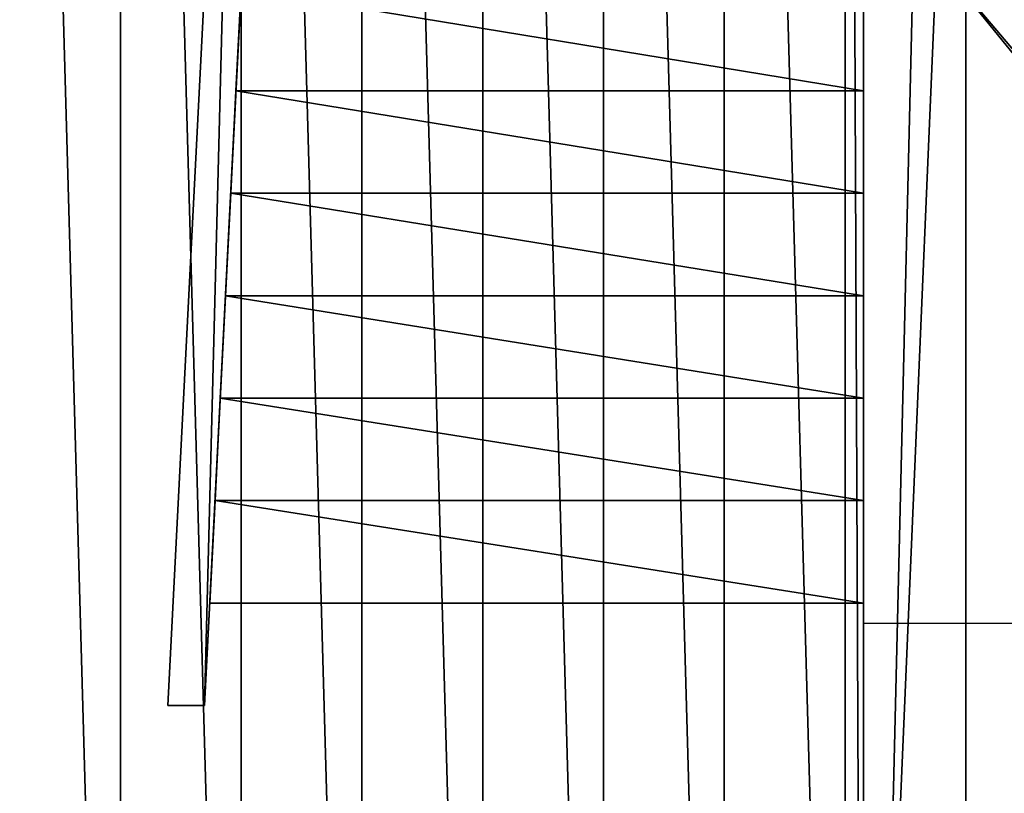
# Model space of a CAD drawing. Extents: x 22936 to 50368, y -4877 to 31080.
# Tile 417 of 601: x 46471 to 46740, y 4373 to 4584. Entities that reach past the tile are written whole.
import ezdxf

# ---------------------------------------------------------------- set-up
doc = ezdxf.new("R2010")
doc.units = 0
for name, color, linetype in [('01_GROS_OEUVRE', 251, 'CONTINUOUS'), ('03_COUVERTURE_BARDAGE', 44, 'CONTINUOUS'), ('07_MOBILIER', 72, 'CONTINUOUS'), ('08_AMENAGEMENTS_EXTERIEURS', 253, 'CONTINUOUS')]:
    doc.layers.add(name, color=color, linetype=linetype)

# ---------------------------------------------------------------- blocks, each defined once
blk = doc.blocks.new('GROUPER_8')
at = {"layer": '07_MOBILIER', "color": 7}
for p, q in [((310, 0), (330, 392)), ((310, 0, 430), (330, 392, 430)), ((340, 392), (320, 0)), ((340, 392, 430), (320, 0, 430)), ((328.57, 168, 96), (330, 196, 96)), ((328.57, 168, 93), (330, 196, 93)), ((500, 196, 96), (500, 168, 96)), ((500, 196, 93), (500, 168, 93)), ((327.14, 140, 77), (328.57, 168, 77)), ((327.14, 140, 80), (328.57, 168, 80)), ((328.57, 168, 96), (500, 168, 96)), ((328.57, 168, 80), (500, 168, 80)), ((328.57, 168, 77), (328.57, 168, 80)), ((328.57, 168, 77), (500, 168, 77)), ((328.57, 168, 93), (328.57, 168, 96)), ((328.57, 168, 93), (500, 168, 93)), ((500, 168, 77), (500, 168, 80)), ((500, 168, 93), (500, 168, 96)), ((500, 168, 80), (500, 140, 80)), ((500, 168, 77), (500, 140, 77)), ((325.71, 112, 64), (327.14, 140, 64)), ((325.71, 112, 61), (327.14, 140, 61)), ((500, 140, 64), (327.14, 140, 64)), ((327.14, 140, 77), (500, 140, 77)), ((327.14, 140, 77), (327.14, 140, 80)), ((500, 140, 80), (327.14, 140, 80)), ((327.14, 140, 61), (327.14, 140, 64)), ((327.14, 140, 61), (500, 140, 61)), ((500, 140, 64), (500, 112, 64)), ((500, 140, 77), (500, 140, 80)), ((500, 140, 61), (500, 140, 64)), ((500, 140, 61), (500, 112, 61)), ((324.29, 84, 48), (325.71, 112, 48)), ((324.29, 84, 45), (325.71, 112, 45)), ((325.71, 112, 64), (500, 112, 64)), ((325.71, 112, 61), (500, 112, 61)), ((325.71, 112, 61), (325.71, 112, 64)), ((325.71, 112, 45), (325.71, 112, 48)), ((325.71, 112, 45), (500, 112, 45)), ((325.71, 112, 48), (500, 112, 48)), ((500, 112, 61), (500, 112, 64)), ((500, 112, 48), (500, 84, 48)), ((500, 112, 45), (500, 84, 45)), ((500, 112, 45), (500, 112, 48)), ((322.86, 56, 29), (324.29, 84, 29)), ((322.86, 56, 32), (324.29, 84, 32)), ((324.29, 84, 45), (500, 84, 45)), ((324.29, 84, 45), (324.29, 84, 48)), ((500, 84, 48), (324.29, 84, 48)), ((324.29, 84, 29), (500, 84, 29)), ((324.29, 84, 29), (324.29, 84, 32)), ((500, 84, 32), (324.29, 84, 32)), ((500, 84, 45), (500, 84, 48)), ((500, 84, 32), (500, 56, 32)), ((500, 84, 29), (500, 84, 32)), ((500, 84, 29), (500, 56, 29)), ((321.43, 28, 16), (322.86, 56, 16)), ((321.43, 28, 13), (322.86, 56, 13)), ((322.86, 56, 29), (500, 56, 29)), ((322.86, 56, 16), (500, 56, 16)), ((322.86, 56, 13), (322.86, 56, 16)), ((322.86, 56, 13), (500, 56, 13)), ((322.86, 56, 32), (500, 56, 32)), ((322.86, 56, 29), (322.86, 56, 32)), ((500, 56, 16), (500, 28, 16)), ((500, 56, 29), (500, 56, 32)), ((500, 56, 13), (500, 56, 16)), ((500, 56, 13), (500, 28, 13)), ((500, 28, 16), (321.43, 28, 16)), ((321.43, 28, 13), (321.43, 28, 16)), ((500, 28, 13), (321.43, 28, 13)), ((500, 28, 13), (500, 28, 16)), ((320, 0), (310, 0)), ((320, 0, 430), (310, 0, 430)), ((310, 0, 430), (310, 0)), ((320, 0, 430), (320, 0))]:
    blk.add_line(p, q, dxfattribs=at)
mesh = blk.add_polyface(dxfattribs=at)
corners = [(320, 0, 430), (330, 392, 430), (310, 0, 430), (340, 392, 430), (311.89, 594.84, 430), (0, 604.8, 430), (0, 594.84, 430), (321, 604.8, 430)]
mesh.append_faces([[corners[k] for k in face] for face in [(0, 1, 2), (4, 5, 6)]], dxfattribs={"vtx0": -1, "color": 7})
mesh.append_faces([[corners[k] for k in face] for face in [(5, 4, 7), (7, 1, 3)]], dxfattribs={"vtx0": -1, "vtx1": -1, "color": 7})
mesh.append_faces([[corners[k] for k in face] for face in [(1, 0, 3), (7, 4, 1)]], dxfattribs={"vtx0": -1, "vtx2": -1, "color": 7})
mesh = blk.add_polyface(dxfattribs=at)
corners = [(321, 604.8), (330, 392), (311, 604.8), (340, 392), (320, 0), (310, 0)]
mesh.append_faces([[corners[k] for k in face] for face in [(0, 1, 2), (1, 4, 5)]], dxfattribs={"vtx0": -1, "color": 7})
mesh.append_faces([[corners[k] for k in face] for face in [(4, 1, 3)]], dxfattribs={"vtx0": -1, "vtx1": -1, "color": 7})
mesh.append_faces([[corners[k] for k in face] for face in [(1, 0, 3)]], dxfattribs={"vtx0": -1, "vtx2": -1, "color": 7})
mesh = blk.add_polyface(dxfattribs=at)
corners = [(330, 392, 430), (310, 0), (310, 0, 430), (330, 392)]
mesh.append_faces([[corners[k] for k in face] for face in [(0, 1, 2), (1, 0, 3)]], dxfattribs={"vtx0": -1, "color": 7})
mesh = blk.add_polyface(dxfattribs=at)
corners = [(320, 0, 430), (338.57, 364, 208), (340, 392, 430), (338.57, 364, 205), (340, 392, 208), (340, 392, 221), (340, 392, 224), (340, 392), (320, 0), (340, 392, 205)]
mesh.append_faces([[corners[k] for k in face] for face in [(2, 5, 6), (7, 0, 8), (3, 7, 9)]], dxfattribs={"vtx0": -1, "color": 7})
mesh.append_faces([[corners[k] for k in face] for face in [(0, 1, 2), (1, 0, 3)]], dxfattribs={"vtx0": -1, "vtx1": -1, "color": 7})
mesh.append_faces([[corners[k] for k in face] for face in [(0, 7, 3)]], dxfattribs={"vtx0": -1, "vtx1": -1, "vtx2": -1, "color": 7})
mesh.append_faces([[corners[k] for k in face] for face in [(2, 1, 4), (2, 4, 5)]], dxfattribs={"vtx0": -1, "vtx2": -1, "color": 7})
mesh = blk.add_polyface(dxfattribs=at)
corners = [(330, 196, 96), (500, 168, 96), (328.57, 168, 96), (500, 196, 96)]
mesh.append_faces([[corners[k] for k in face] for face in [(0, 1, 2), (1, 0, 3)]], dxfattribs={"vtx0": -1, "color": 7})
mesh = blk.add_polyface(dxfattribs=at)
corners = [(330, 196, 93), (328.57, 168, 96), (328.57, 168, 93), (330, 196, 96)]
mesh.append_faces([[corners[k] for k in face] for face in [(0, 1, 2), (1, 0, 3)]], dxfattribs={"vtx0": -1, "color": 7})
mesh = blk.add_polyface(dxfattribs=at)
corners = [(500, 168, 93), (330, 196, 93), (328.57, 168, 93), (500, 196, 93)]
mesh.append_faces([[corners[k] for k in face] for face in [(0, 1, 2), (1, 0, 3)]], dxfattribs={"vtx0": -1, "color": 7})
mesh = blk.add_polyface(dxfattribs=at)
corners = [(500, 196, 96), (500, 168, 93), (500, 168, 96), (500, 196, 93)]
mesh.append_faces([[corners[k] for k in face] for face in [(0, 1, 2), (1, 0, 3)]], dxfattribs={"vtx0": -1, "color": 7})
mesh = blk.add_polyface(dxfattribs=at)
corners = [(328.57, 168, 77), (327.14, 140, 80), (327.14, 140, 77), (328.57, 168, 80)]
mesh.append_faces([[corners[k] for k in face] for face in [(0, 1, 2), (1, 0, 3)]], dxfattribs={"vtx0": -1, "color": 7})
mesh = blk.add_polyface(dxfattribs=at)
corners = [(328.57, 168, 80), (500, 140, 80), (327.14, 140, 80), (500, 168, 80)]
mesh.append_faces([[corners[k] for k in face] for face in [(0, 1, 2), (1, 0, 3)]], dxfattribs={"vtx0": -1, "color": 7})
mesh = blk.add_polyface(dxfattribs=at)
corners = [(500, 140, 77), (328.57, 168, 77), (327.14, 140, 77), (500, 168, 77)]
mesh.append_faces([[corners[k] for k in face] for face in [(0, 1, 2), (1, 0, 3)]], dxfattribs={"vtx0": -1, "color": 7})
mesh = blk.add_polyface(dxfattribs=at)
corners = [(500, 168, 77), (328.57, 168, 80), (328.57, 168, 77), (500, 168, 80)]
mesh.append_faces([[corners[k] for k in face] for face in [(0, 1, 2), (1, 0, 3)]], dxfattribs={"vtx0": -1, "color": 7})
mesh = blk.add_polyface(dxfattribs=at)
corners = [(328.57, 168, 96), (500, 168, 93), (328.57, 168, 93), (500, 168, 96)]
mesh.append_faces([[corners[k] for k in face] for face in [(0, 1, 2), (1, 0, 3)]], dxfattribs={"vtx0": -1, "color": 7})
mesh = blk.add_polyface(dxfattribs=at)
corners = [(328.57, 168, 80), (500, 168, 77), (328.57, 168, 77), (500, 168, 80)]
mesh.append_faces([[corners[k] for k in face] for face in [(0, 1, 2), (1, 0, 3)]], dxfattribs={"vtx0": -1, "color": 7})
mesh = blk.add_polyface(dxfattribs=at)
corners = [(500, 168, 80), (500, 140, 77), (500, 140, 80), (500, 168, 77)]
mesh.append_faces([[corners[k] for k in face] for face in [(0, 1, 2), (1, 0, 3)]], dxfattribs={"vtx0": -1, "color": 7})
mesh = blk.add_polyface(dxfattribs=at)
corners = [(327.14, 140, 64), (500, 112, 64), (325.71, 112, 64), (500, 140, 64)]
mesh.append_faces([[corners[k] for k in face] for face in [(0, 1, 2), (1, 0, 3)]], dxfattribs={"vtx0": -1, "color": 7})
mesh = blk.add_polyface(dxfattribs=at)
corners = [(327.14, 140, 61), (325.71, 112, 64), (325.71, 112, 61), (327.14, 140, 64)]
mesh.append_faces([[corners[k] for k in face] for face in [(0, 1, 2), (1, 0, 3)]], dxfattribs={"vtx0": -1, "color": 7})
mesh = blk.add_polyface(dxfattribs=at)
corners = [(500, 112, 61), (327.14, 140, 61), (325.71, 112, 61), (500, 140, 61)]
mesh.append_faces([[corners[k] for k in face] for face in [(0, 1, 2), (1, 0, 3)]], dxfattribs={"vtx0": -1, "color": 7})
mesh = blk.add_polyface(dxfattribs=at)
corners = [(327.14, 140, 80), (500, 140, 77), (327.14, 140, 77), (500, 140, 80)]
mesh.append_faces([[corners[k] for k in face] for face in [(0, 1, 2), (1, 0, 3)]], dxfattribs={"vtx0": -1, "color": 7})
mesh = blk.add_polyface(dxfattribs=at)
corners = [(500, 140, 61), (327.14, 140, 64), (327.14, 140, 61), (500, 140, 64)]
mesh.append_faces([[corners[k] for k in face] for face in [(0, 1, 2), (1, 0, 3)]], dxfattribs={"vtx0": -1, "color": 7})
mesh = blk.add_polyface(dxfattribs=at)
corners = [(327.14, 140, 64), (500, 140, 61), (327.14, 140, 61), (500, 140, 64)]
mesh.append_faces([[corners[k] for k in face] for face in [(0, 1, 2), (1, 0, 3)]], dxfattribs={"vtx0": -1, "color": 7})
mesh = blk.add_polyface(dxfattribs=at)
corners = [(500, 140, 64), (500, 112, 61), (500, 112, 64), (500, 140, 61)]
mesh.append_faces([[corners[k] for k in face] for face in [(0, 1, 2), (1, 0, 3)]], dxfattribs={"vtx0": -1, "color": 7})
mesh = blk.add_polyface(dxfattribs=at)
corners = [(325.71, 112, 45), (324.29, 84, 48), (324.29, 84, 45), (325.71, 112, 48)]
mesh.append_faces([[corners[k] for k in face] for face in [(0, 1, 2), (1, 0, 3)]], dxfattribs={"vtx0": -1, "color": 7})
mesh = blk.add_polyface(dxfattribs=at)
corners = [(500, 84, 45), (325.71, 112, 45), (324.29, 84, 45), (500, 112, 45)]
mesh.append_faces([[corners[k] for k in face] for face in [(0, 1, 2), (1, 0, 3)]], dxfattribs={"vtx0": -1, "color": 7})
mesh = blk.add_polyface(dxfattribs=at)
corners = [(325.71, 112, 48), (500, 84, 48), (324.29, 84, 48), (500, 112, 48)]
mesh.append_faces([[corners[k] for k in face] for face in [(0, 1, 2), (1, 0, 3)]], dxfattribs={"vtx0": -1, "color": 7})
mesh = blk.add_polyface(dxfattribs=at)
corners = [(325.71, 112, 64), (500, 112, 61), (325.71, 112, 61), (500, 112, 64)]
mesh.append_faces([[corners[k] for k in face] for face in [(0, 1, 2), (1, 0, 3)]], dxfattribs={"vtx0": -1, "color": 7})
mesh = blk.add_polyface(dxfattribs=at)
corners = [(325.71, 112, 48), (500, 112, 45), (325.71, 112, 45), (500, 112, 48)]
mesh.append_faces([[corners[k] for k in face] for face in [(0, 1, 2), (1, 0, 3)]], dxfattribs={"vtx0": -1, "color": 7})
mesh = blk.add_polyface(dxfattribs=at)
corners = [(500, 112, 45), (325.71, 112, 48), (325.71, 112, 45), (500, 112, 48)]
mesh.append_faces([[corners[k] for k in face] for face in [(0, 1, 2), (1, 0, 3)]], dxfattribs={"vtx0": -1, "color": 7})
mesh = blk.add_polyface(dxfattribs=at)
corners = [(500, 112, 48), (500, 84, 45), (500, 84, 48), (500, 112, 45)]
mesh.append_faces([[corners[k] for k in face] for face in [(0, 1, 2), (1, 0, 3)]], dxfattribs={"vtx0": -1, "color": 7})
mesh = blk.add_polyface(dxfattribs=at)
corners = [(324.29, 84, 29), (322.86, 56, 32), (322.86, 56, 29), (324.29, 84, 32)]
mesh.append_faces([[corners[k] for k in face] for face in [(0, 1, 2), (1, 0, 3)]], dxfattribs={"vtx0": -1, "color": 7})
mesh = blk.add_polyface(dxfattribs=at)
corners = [(324.29, 84, 32), (500, 56, 32), (322.86, 56, 32), (500, 84, 32)]
mesh.append_faces([[corners[k] for k in face] for face in [(0, 1, 2), (1, 0, 3)]], dxfattribs={"vtx0": -1, "color": 7})
mesh = blk.add_polyface(dxfattribs=at)
corners = [(500, 56, 29), (324.29, 84, 29), (322.86, 56, 29), (500, 84, 29)]
mesh.append_faces([[corners[k] for k in face] for face in [(0, 1, 2), (1, 0, 3)]], dxfattribs={"vtx0": -1, "color": 7})
mesh = blk.add_polyface(dxfattribs=at)
corners = [(324.29, 84, 48), (500, 84, 45), (324.29, 84, 45), (500, 84, 48)]
mesh.append_faces([[corners[k] for k in face] for face in [(0, 1, 2), (1, 0, 3)]], dxfattribs={"vtx0": -1, "color": 7})
mesh = blk.add_polyface(dxfattribs=at)
corners = [(324.29, 84, 32), (500, 84, 29), (324.29, 84, 29), (500, 84, 32)]
mesh.append_faces([[corners[k] for k in face] for face in [(0, 1, 2), (1, 0, 3)]], dxfattribs={"vtx0": -1, "color": 7})
mesh = blk.add_polyface(dxfattribs=at)
corners = [(500, 84, 29), (324.29, 84, 32), (324.29, 84, 29), (500, 84, 32)]
mesh.append_faces([[corners[k] for k in face] for face in [(0, 1, 2), (1, 0, 3)]], dxfattribs={"vtx0": -1, "color": 7})
mesh = blk.add_polyface(dxfattribs=at)
corners = [(500, 84, 32), (500, 56, 29), (500, 56, 32), (500, 84, 29)]
mesh.append_faces([[corners[k] for k in face] for face in [(0, 1, 2), (1, 0, 3)]], dxfattribs={"vtx0": -1, "color": 7})
mesh = blk.add_polyface(dxfattribs=at)
corners = [(500, 28, 13), (322.86, 56, 13), (321.43, 28, 13), (500, 56, 13)]
mesh.append_faces([[corners[k] for k in face] for face in [(0, 1, 2), (1, 0, 3)]], dxfattribs={"vtx0": -1, "color": 7})
mesh = blk.add_polyface(dxfattribs=at)
corners = [(322.86, 56, 13), (321.43, 28, 16), (321.43, 28, 13), (322.86, 56, 16)]
mesh.append_faces([[corners[k] for k in face] for face in [(0, 1, 2), (1, 0, 3)]], dxfattribs={"vtx0": -1, "color": 7})
mesh = blk.add_polyface(dxfattribs=at)
corners = [(322.86, 56, 16), (500, 28, 16), (321.43, 28, 16), (500, 56, 16)]
mesh.append_faces([[corners[k] for k in face] for face in [(0, 1, 2), (1, 0, 3)]], dxfattribs={"vtx0": -1, "color": 7})
mesh = blk.add_polyface(dxfattribs=at)
corners = [(500, 56, 16), (322.86, 56, 13), (500, 56, 13), (322.86, 56, 16)]
mesh.append_faces([[corners[k] for k in face] for face in [(0, 1, 2), (1, 0, 3)]], dxfattribs={"vtx0": -1, "color": 7})
mesh = blk.add_polyface(dxfattribs=at)
corners = [(322.86, 56, 16), (500, 56, 13), (322.86, 56, 13), (500, 56, 16)]
mesh.append_faces([[corners[k] for k in face] for face in [(0, 1, 2), (1, 0, 3)]], dxfattribs={"vtx0": -1, "color": 7})
mesh = blk.add_polyface(dxfattribs=at)
corners = [(322.86, 56, 32), (500, 56, 29), (322.86, 56, 29), (500, 56, 32)]
mesh.append_faces([[corners[k] for k in face] for face in [(0, 1, 2), (1, 0, 3)]], dxfattribs={"vtx0": -1, "color": 7})
mesh = blk.add_polyface(dxfattribs=at)
corners = [(500, 56, 16), (500, 28, 13), (500, 28, 16), (500, 56, 13)]
mesh.append_faces([[corners[k] for k in face] for face in [(0, 1, 2), (1, 0, 3)]], dxfattribs={"vtx0": -1, "color": 7})
mesh = blk.add_polyface(dxfattribs=at)
corners = [(321.43, 28, 16), (500, 28, 13), (321.43, 28, 13), (500, 28, 16)]
mesh.append_faces([[corners[k] for k in face] for face in [(0, 1, 2), (1, 0, 3)]], dxfattribs={"vtx0": -1, "color": 7})
mesh = blk.add_polyface(dxfattribs=at)
corners = [(320, 0, 430), (310, 0), (320, 0), (310, 0, 430)]
mesh.append_faces([[corners[k] for k in face] for face in [(0, 1, 2), (1, 0, 3)]], dxfattribs={"vtx0": -1, "color": 7})
blk = doc.blocks.new('GROUPER_17')
at = {"layer": '08_AMENAGEMENTS_EXTERIEURS'}
mesh = blk.add_polyface(dxfattribs=at)
corners = [(16.45, 1860.4), (0, 1328), (0, 1844.55), (1795, 1328), (33.02, 1876.27), (49.71, 1892.12), (66.55, 1907.89), (83.55, 1923.55), (100.74, 1939.04), (118.11, 1954.33), (135.7, 1969.37), (153.53, 1984.11), (171.6, 1998.5), (189.93, 2012.5), (208.55, 2026.07), (227.46, 2039.16), (246.69, 2051.72), (266.25, 2063.72), (286.11, 2075.18), (306.26, 2086.08), (326.69, 2096.46), (347.37, 2106.3), (368.28, 2115.64), (389.4, 2124.46), (410.72, 2132.79), (432.21, 2140.64), (453.87, 2148), (475.66, 2154.9), (497.57, 2161.34), (519.59, 2167.33), (541.68, 2172.89), (563.84, 2178.01), (586.04, 2182.71), (608.27, 2187), (630.51, 2190.89), (652.73, 2194.39), (674.92, 2197.5), (697.06, 2200.25), (719.14, 2202.62), (741.15, 2204.62), (763.1, 2206.23), (785, 2207.43), (806.84, 2208.22), (828.63, 2208.57), (850.38, 2208.48), (872.08, 2207.93), (893.75, 2206.9), (915.39, 2205.39), (936.99, 2203.38), (958.57, 2200.86), (980.13, 2197.81), (1001.67, 2194.22), (1023.19, 2190.07), (1044.71, 2185.36), (1066.22, 2180.06), (1087.73, 2174.17), (1109.23, 2167.67), (1130.75, 2160.55), (1152.27, 2152.79), (1173.81, 2144.38), (1195.36, 2135.31), (1216.93, 2125.59), (1238.5, 2115.38), (1260.06, 2104.88), (1281.58, 2094.27), (1303.04, 2083.75), (1324.43, 2073.52), (1345.72, 2063.77), (1366.89, 2054.69), (1387.93, 2046.48), (1408.82, 2039.32), (1429.54, 2033.42), (1450.06, 2028.98), (1470.36, 2026.17), (1490.44, 2025.2), (1510.26, 2026.26), (1529.82, 2029.54), (1549.07, 2035.18), (1567.96, 2043.07), (1586.43, 2053.03), (1604.39, 2064.91), (1621.79, 2078.53), (1638.55, 2093.74), (1654.6, 2110.37), (1669.89, 2128.24), (1684.32, 2147.2), (1697.85, 2167.08), (1710.39, 2187.71), (1721.89, 2208.92), (1732.26, 2230.56), (1741.45, 2252.45), (1749.38, 2274.43), (1756.03, 2296.38), (1761.5, 2318.27), (1765.9, 2340.13), (1769.36, 2361.94), (1771.99, 2383.72), (1773.91, 2405.46), (1775.24, 2427.19), (1776.09, 2448.89), (1776.59, 2470.58), (1776.85, 2492.26), (1777, 2513.93), (2395.68, 2513.93), (1845, 75), (1845, 0), (1332.44, 6187.9), (953.84, 4324.79), (744.56, 6114.92), (1503.53, 4690.87), (1872.82, 4324.79), (2843.74, 4811.2), (2680.87, 4187.05), (193.79, -1456.02), (188.09, -1836.1), (174.84, -1645.82), (233.16, -2021.44), (244.41, -1272.11), (308.78, -2196.56), (325.25, -1099.34), (412.78, -2356.46), (434, -942.64), (3662.14, -2801.42), (567.57, -806.46), (722.14, -694.7), (893.31, -610.54), (1076.21, -556.38), (1155.38, -537.12), (1232.99, -512.33), (1308.66, -482.14), (1382.02, -446.69), (1452.7, -406.15), (1520.35, -360.74), (1584.63, -310.68), (1645.22, -256.21), (1701.82, -197.6), (1754.16, -135.16), (1801.96, -69.18), (1795, 75)]
mesh.append_faces([[corners[k] for k in face] for face in [(0, 1, 2), (106, 107, 108), (113, 114, 115)]], dxfattribs={"vtx0": -1})
mesh.append_faces([[corners[k] for k in face] for face in [(1, 0, 3), (104, 103, 105), (107, 109, 110), (110, 111, 112), (114, 113, 116), (116, 117, 118), (118, 119, 120), (120, 121, 122), (122, 112, 111)]], dxfattribs={"vtx0": -1, "vtx1": -1})
mesh.append_faces([[corners[k] for k in face] for face in [(3, 103, 104), (122, 105, 103)]], dxfattribs={"vtx0": -1, "vtx1": -1, "vtx2": -1})
mesh.append_faces([[corners[k] for k in face] for face in [(3, 0, 4), (3, 4, 5), (3, 5, 6), (3, 6, 7), (3, 7, 8), (3, 8, 9), (3, 9, 10), (3, 10, 11), (3, 11, 12), (3, 12, 13), (3, 13, 14), (3, 14, 15), (3, 15, 16), (3, 16, 17), (3, 17, 18), (3, 18, 19), (3, 19, 20), (3, 20, 21), (3, 21, 22), (3, 22, 23), (3, 23, 24), (3, 24, 25), (3, 25, 26), (3, 26, 27), (3, 27, 28), (3, 28, 29), (3, 29, 30), (3, 30, 31), (3, 31, 32), (3, 32, 33), (3, 33, 34), (3, 34, 35), (3, 35, 36), (3, 36, 37), (3, 37, 38), (3, 38, 39), (3, 39, 40), (3, 40, 41), (3, 41, 42), (3, 42, 43), (3, 43, 44), (3, 44, 45), (3, 45, 46), (3, 46, 47), (3, 47, 48), (3, 48, 49), (3, 49, 50), (3, 50, 51), (3, 51, 52), (3, 52, 53), (3, 53, 54), (3, 54, 55), (3, 55, 56), (3, 56, 57), (3, 57, 58), (3, 58, 59), (3, 59, 60), (3, 60, 61), (3, 61, 62), (3, 62, 63), (3, 63, 64), (3, 64, 65), (3, 65, 66), (3, 66, 67), (3, 67, 68), (3, 68, 69), (3, 69, 70), (3, 70, 71), (3, 71, 72), (3, 72, 73), (3, 73, 74), (3, 74, 75), (3, 75, 76), (3, 76, 77), (3, 77, 78), (3, 78, 79), (3, 79, 80), (3, 80, 81), (3, 81, 82), (3, 82, 83), (3, 83, 84), (3, 84, 85), (3, 85, 86), (3, 86, 87), (3, 87, 88), (3, 88, 89), (3, 89, 90), (3, 90, 91), (3, 91, 92), (3, 92, 93), (3, 93, 94), (3, 94, 95), (3, 95, 96), (3, 96, 97), (3, 97, 98), (3, 98, 99), (3, 99, 100), (3, 100, 101), (3, 101, 102), (3, 102, 103), (107, 106, 109), (110, 109, 111), (116, 113, 117), (118, 117, 119), (120, 119, 121), (122, 121, 123), (122, 123, 124), (122, 124, 125), (122, 125, 126), (122, 126, 127), (122, 127, 128), (122, 128, 129), (122, 129, 130), (122, 130, 131), (122, 131, 132), (122, 132, 133), (122, 133, 134), (122, 134, 135), (122, 135, 136), (122, 136, 137), (122, 137, 105), (122, 103, 112)]], dxfattribs={"vtx0": -1, "vtx2": -1})
mesh.append_faces([[corners[k] for k in face] for face in [(104, 138, 3)]], dxfattribs={"vtx2": -1})
blk = doc.blocks.new('GROUPER_116')
at = {"layer": '08_AMENAGEMENTS_EXTERIEURS'}
blk.add_line((980.49, 838.54), (980.49, 3336.93), dxfattribs=at)
mesh = blk.add_polyface(dxfattribs=at)
corners = [(460.49, 3331.22), (460.49, 3326.22), (94.11, 3239.87), (980.49, 3870.79), (980.49, 3518.79), (480.49, 3870.79), (1209.96, 3523.79), (1000.49, 3518.79), (1000.49, 3523.79), (1000.49, 3336.93), (1165.99, 2980.93), (1307.17, 3133.93), (1000.49, 2980.93), (980.49, 3336.93), (1116.94, 808.8), (980.49, 670.69), (980.49, 838.54), (1082.03, 648.56), (480.49, 3326.22), (460.49, 3076.22), (480.49, 3076.22), (480.49, 0), (980.49, 0), (460.49, 3071.22), (0, 3071.22)]
mesh.append_faces([[corners[k] for k in face] for face in [(6, 7, 8), (10, 6, 11), (15, 14, 17), (2, 23, 24)]], dxfattribs={"vtx0": -1})
mesh.append_faces([[corners[k] for k in face] for face in [(7, 13, 4), (13, 7, 9), (14, 15, 16), (18, 19, 1), (19, 18, 20), (20, 5, 21), (21, 5, 22), (22, 5, 15), (23, 2, 19)]], dxfattribs={"vtx0": -1, "vtx1": -1})
mesh.append_faces([[corners[k] for k in face] for face in [(7, 6, 9), (9, 6, 10), (15, 5, 4), (15, 4, 13), (19, 2, 1)]], dxfattribs={"vtx0": -1, "vtx1": -1, "vtx2": -1})
mesh.append_faces([[corners[k] for k in face] for face in [(20, 18, 5), (15, 13, 16)]], dxfattribs={"vtx0": -1, "vtx2": -1})
mesh.append_faces([[corners[k] for k in face] for face in [(0, 1, 2), (3, 4, 5)]], dxfattribs={"vtx1": -1})
mesh.append_faces([[corners[k] for k in face] for face in [(10, 12, 9)]], dxfattribs={"vtx2": -1})
blk = doc.blocks.new('GROUPER_6')
at = {"layer": '01_GROS_OEUVRE'}
for p, q in [((4328.02, 283.81, 888.77), (4328.02, 1180.39, 888.77)), ((4328.02, 283.81, 939.74), (4328.02, 932.06, 1107.12)), ((4328.02, 932.06, 1102.87), (4328.02, 283.81, 939.74)), ((4328.02, 283.81, 939.74), (4328.02, 932.06, 969.78))]:
    blk.add_line(p, q, dxfattribs=at)
at = {"layer": '01_GROS_OEUVRE', "color": 7}
blk.add_line((4328.02, 1046.53), (4328.02, 223.53), dxfattribs=at)
at = {"layer": '03_COUVERTURE_BARDAGE'}
for p, q in [((4125.02, 1291.71, 1279.08), (4125.02, 120.7, 983.69)), ((4158.02, 1291.71, 1279.08), (4158.02, 120.7, 983.69)), ((4191.02, 1291.71, 1279.08), (4191.02, 120.7, 983.69)), ((4224.02, 1291.71, 1279.08), (4224.02, 120.7, 983.69)), ((4257.02, 1291.71, 1279.08), (4257.02, 120.7, 983.69)), ((4290.02, 1291.71, 1279.08), (4290.02, 120.7, 983.69)), ((4323.02, 1291.71, 1279.08), (4323.02, 120.7, 983.69)), ((4356.02, 1291.71, 1279.08), (4356.02, 0, 953.24))]:
    blk.add_line(p, q, dxfattribs=at)
at = {"layer": '01_GROS_OEUVRE', "color": 253}
mesh = blk.add_polyface(dxfattribs=at)
corners = [(4328.02, 1580.39, 888.77), (4328.02, 1580.39, 290), (4328.02, 1575.39, 888.77), (4328.02, 1602.33, 290), (4328.02, 1602.33, 888.77), (4328.02, 164.33, 937.68), (4328.02, 223.53, 290), (4328.02, 164.33, 290), (4328.02, 283.81, 968.53), (4328.02, 223.53), (4328.02, 258.53, 240), (4328.02, 283.81, 888.77), (4328.02, 446.53, 240), (4328.02, 283.81, 959.04), (4328.02, 283.81, 939.74), (4328.02, 1180.39, 888.77), (4328.02, 446.53, 100), (4328.02, 1072.86, 219.43), (4328.02, 1046.53), (4328.02, 1228.39, 250), (4328.02, 1228.39), (4328.02, 1580.39), (4328.02, 258.53, 100)]
mesh.append_faces([[corners[k] for k in face] for face in [(3, 0, 4), (5, 6, 7), (11, 13, 14)]], dxfattribs={"vtx0": -1, "color": 253})
mesh.append_faces([[corners[k] for k in face] for face in [(0, 1, 2), (1, 0, 3), (6, 8, 9), (10, 11, 12), (12, 15, 16), (17, 15, 19), (19, 2, 20), (20, 2, 21), (21, 2, 1), (9, 22, 18), (22, 9, 10)]], dxfattribs={"vtx0": -1, "vtx1": -1, "color": 253})
mesh.append_faces([[corners[k] for k in face] for face in [(9, 8, 10), (10, 8, 11), (16, 15, 17)]], dxfattribs={"vtx0": -1, "vtx1": -1, "vtx2": -1, "color": 253})
mesh.append_faces([[corners[k] for k in face] for face in [(6, 5, 8), (11, 8, 13), (12, 11, 15), (16, 17, 18), (19, 15, 2), (18, 22, 16)]], dxfattribs={"vtx0": -1, "vtx2": -1, "color": 253})
at = {"layer": '01_GROS_OEUVRE', "color": 7}
mesh = blk.add_polyface(dxfattribs=at)
corners = [(4348.02, 1046.53), (4348.02, 690.53), (4328.02, 1046.53), (4328.02, 223.53), (4727.52, 223.53), (4727.52, 243.53), (5542.02, 690.53), (4864.52, 243.53), (6154.54, 1580.39), (5300.02, 1560.39), (5300.02, 1580.39), (5300.02, 1545.39), (5300.02, 843.53), (5542.02, 843.53), (5910.52, 243.53), (5910.52, 223.53), (6118.06, 1366.42), (6075.02, 243.53), (6147.84, 1361.35), (6144.48, 1341.63), (6502.68, 1300.86), (6499.32, 1281.15), (6348.94, 1327.07), (6728.71, 223.53), (6075.02, 223.53), (6345.58, 1307.35), (6606.77, 1262.83), (6610.13, 1282.55), (6900.78, 1233.01), (4864.52, 223.53)]
mesh.append_faces([[corners[k] for k in face] for face in [(8, 9, 10), (17, 23, 24), (23, 27, 28), (7, 15, 29)]], dxfattribs={"vtx0": -1, "color": 7})
mesh.append_faces([[corners[k] for k in face] for face in [(3, 1, 4), (4, 1, 5), (5, 6, 7), (9, 8, 11), (11, 8, 12), (12, 8, 13), (14, 16, 17)]], dxfattribs={"vtx0": -1, "vtx1": -1, "color": 7})
mesh.append_faces([[corners[k] for k in face] for face in [(13, 8, 14), (23, 17, 16), (23, 16, 19), (23, 22, 21), (15, 7, 6)]], dxfattribs={"vtx0": -1, "vtx1": -1, "vtx2": -1, "color": 7})
mesh.append_faces([[corners[k] for k in face] for face in [(1, 3, 2), (5, 1, 6), (13, 14, 15), (14, 8, 16), (23, 19, 25), (23, 25, 22), (23, 21, 26), (23, 26, 27), (15, 6, 13)]], dxfattribs={"vtx0": -1, "vtx2": -1, "color": 7})
mesh.append_faces([[corners[k] for k in face] for face in [(0, 1, 2), (18, 19, 16), (20, 21, 22)]], dxfattribs={"vtx1": -1, "color": 7})
at = {"layer": '01_GROS_OEUVRE'}
mesh = blk.add_polyface(dxfattribs=at)
corners = [(4092.02, 1291.71, 1279.08), (4125.02, 120.7, 983.69), (4092.02, 120.7, 983.69), (4125.02, 1291.71, 1279.08)]
mesh.append_faces([[corners[k] for k in face] for face in [(0, 1, 2), (1, 0, 3)]], dxfattribs={"vtx0": -1})
mesh = blk.add_polyface(dxfattribs=at)
corners = [(4125.02, 1291.71, 1279.08), (4158.02, 120.7, 983.69), (4125.02, 120.7, 983.69), (4158.02, 1291.71, 1279.08)]
mesh.append_faces([[corners[k] for k in face] for face in [(0, 1, 2), (1, 0, 3)]], dxfattribs={"vtx0": -1})
mesh = blk.add_polyface(dxfattribs=at)
corners = [(4158.02, 1291.71, 1279.08), (4191.02, 120.7, 983.69), (4158.02, 120.7, 983.69), (4191.02, 1291.71, 1279.08)]
mesh.append_faces([[corners[k] for k in face] for face in [(0, 1, 2), (1, 0, 3)]], dxfattribs={"vtx0": -1})
mesh = blk.add_polyface(dxfattribs=at)
corners = [(4191.02, 1291.71, 1279.08), (4224.02, 120.7, 983.69), (4191.02, 120.7, 983.69), (4224.02, 1291.71, 1279.08)]
mesh.append_faces([[corners[k] for k in face] for face in [(0, 1, 2), (1, 0, 3)]], dxfattribs={"vtx0": -1})
mesh = blk.add_polyface(dxfattribs=at)
corners = [(4224.02, 1291.71, 1279.08), (4257.02, 120.7, 983.69), (4224.02, 120.7, 983.69), (4257.02, 1291.71, 1279.08)]
mesh.append_faces([[corners[k] for k in face] for face in [(0, 1, 2), (1, 0, 3)]], dxfattribs={"vtx0": -1})
mesh = blk.add_polyface(dxfattribs=at)
corners = [(4257.02, 1291.71, 1279.08), (4290.02, 120.7, 983.69), (4257.02, 120.7, 983.69), (4290.02, 1291.71, 1279.08)]
mesh.append_faces([[corners[k] for k in face] for face in [(0, 1, 2), (1, 0, 3)]], dxfattribs={"vtx0": -1})
mesh = blk.add_polyface(dxfattribs=at)
corners = [(4290.02, 1291.71, 1279.08), (4323.02, 120.7, 983.69), (4290.02, 120.7, 983.69), (4323.02, 1291.71, 1279.08)]
mesh.append_faces([[corners[k] for k in face] for face in [(0, 1, 2), (1, 0, 3)]], dxfattribs={"vtx0": -1})
mesh = blk.add_polyface(dxfattribs=at)
corners = [(4323.02, 1291.71, 1279.08), (4328.02, 120.7, 983.69), (4323.02, 120.7, 983.69), (4356.02, 1291.71, 1279.08), (4356.02, 0, 953.24), (4328.02, 0, 953.24)]
mesh.append_faces([[corners[k] for k in face] for face in [(0, 1, 2)]], dxfattribs={"vtx0": -1})
mesh.append_faces([[corners[k] for k in face] for face in [(1, 0, 3), (1, 3, 4)]], dxfattribs={"vtx0": -1, "vtx2": -1})
mesh.append_faces([[corners[k] for k in face] for face in [(4, 5, 1)]], dxfattribs={"vtx2": -1})
mesh = blk.add_polyface(dxfattribs=at)
corners = [(4356.02, 1291.71, 1279.08), (4389.02, 0, 953.24), (4356.02, 0, 953.24), (4389.02, 1291.71, 1279.08)]
mesh.append_faces([[corners[k] for k in face] for face in [(0, 1, 2), (1, 0, 3)]], dxfattribs={"vtx0": -1})
mesh = blk.add_polyface(dxfattribs=at)
corners = [(4328.02, 120.7, 926.42), (753.64, 283.81, 968.53), (725.84, 120.7, 926.42), (768.64, 283.81, 968.53), (2967.91, 283.81, 968.53), (3828.02, 283.81, 968.53), (4328.02, 283.81, 968.53), (4328.02, 164.33, 937.68), (906.47, 1180.39, 1200.04), (921.47, 1180.39, 1200.04), (907.24, 1184.9, 1201.2), (922.24, 1184.9, 1201.2)]
mesh.append_faces([[corners[k] for k in face] for face in [(0, 1, 2), (6, 0, 7), (10, 9, 11)]], dxfattribs={"vtx0": -1})
mesh.append_faces([[corners[k] for k in face] for face in [(3, 0, 4), (4, 0, 5), (5, 0, 6), (8, 9, 10)]], dxfattribs={"vtx0": -1, "vtx1": -1})
mesh.append_faces([[corners[k] for k in face] for face in [(1, 0, 3)]], dxfattribs={"vtx0": -1, "vtx1": -1, "vtx2": -1})
mesh.append_faces([[corners[k] for k in face] for face in [(3, 8, 1), (8, 3, 9)]], dxfattribs={"vtx0": -1, "vtx2": -1})
at = {"layer": '01_GROS_OEUVRE', "color": 30}
mesh = blk.add_polyface(dxfattribs=at)
corners = [(4328.02, 1180.39, 888.77), (3828.02, 283.81, 888.77), (3828.02, 1180.39, 888.77), (4328.02, 283.81, 888.77)]
mesh.append_faces([[corners[k] for k in face] for face in [(0, 1, 2), (1, 0, 3)]], dxfattribs={"vtx0": -1, "color": 30})
mesh = blk.add_polyface(dxfattribs=at)
corners = [(4328.02, 1180.39, 888.77), (4328.02, 283.81, 939.74), (4328.02, 283.81, 888.77), (4328.02, 932.06, 969.78), (4328.02, 932.06, 1088.69), (4328.02, 932.06, 1107.12), (4328.02, 932.06, 1102.87), (4328.02, 1180.39, 1171.24), (4328.02, 1180.39, 980), (4328.02, 1180.39, 1089.99)]
mesh.append_faces([[corners[k] for k in face] for face in [(0, 1, 2), (4, 5, 6), (7, 8, 9)]], dxfattribs={"vtx0": -1, "color": 30})
mesh.append_faces([[corners[k] for k in face] for face in [(1, 0, 3), (5, 4, 7), (8, 3, 0)]], dxfattribs={"vtx0": -1, "vtx1": -1, "color": 30})
mesh.append_faces([[corners[k] for k in face] for face in [(7, 3, 8)]], dxfattribs={"vtx0": -1, "vtx1": -1, "vtx2": -1, "color": 30})
mesh.append_faces([[corners[k] for k in face] for face in [(7, 4, 3)]], dxfattribs={"vtx0": -1, "vtx2": -1, "color": 30})
mesh = blk.add_polyface(dxfattribs=at)
corners = [(4328.02, 932.06, 1102.87), (4328.02, 932.06, 969.78), (4328.02, 283.81, 939.74), (4328.02, 932.06, 1088.69)]
mesh.append_faces([[corners[k] for k in face] for face in [(0, 1, 2), (1, 0, 3)]], dxfattribs={"vtx0": -1, "color": 30})
mesh = blk.add_polyface(dxfattribs=at)
corners = [(4328.02, 932.06, 1102.87), (4328.02, 283.81, 939.74), (4328.02, 932.06, 1107.12)]
mesh.append_faces([[corners[k] for k in face] for face in [(0, 1, 2)]], dxfattribs={"color": 30})

msp = doc.modelspace()

# ---------------------------------------------------------------- linework, layer by layer
at = {"layer": '01_GROS_OEUVRE'}
msp.add_line((46701.19, 4419.36, 1004.08), (48345.09, 4419.36, 1004.08), dxfattribs=at)

# ---------------------------------------------------------------- block references
at = {"layer": '01_GROS_OEUVRE', "color": 251}
msp.add_blockref('GROUPER_6', (42373.17, 3910.33), dxfattribs=at)
at = {"layer": '07_MOBILIER'}
msp.add_blockref('GROUPER_8', (46201.19, 4396.86), dxfattribs=at)
at = {"layer": '08_AMENAGEMENTS_EXTERIEURS', "color": 54}
msp.add_blockref('GROUPER_17', (46706.19, 1619.93), dxfattribs=at)
at = {"layer": '08_AMENAGEMENTS_EXTERIEURS', "color": 7}
msp.add_blockref('GROUPER_116', (45720.7, 1619.93), dxfattribs=at)

doc.saveas('drawing.dxf')
